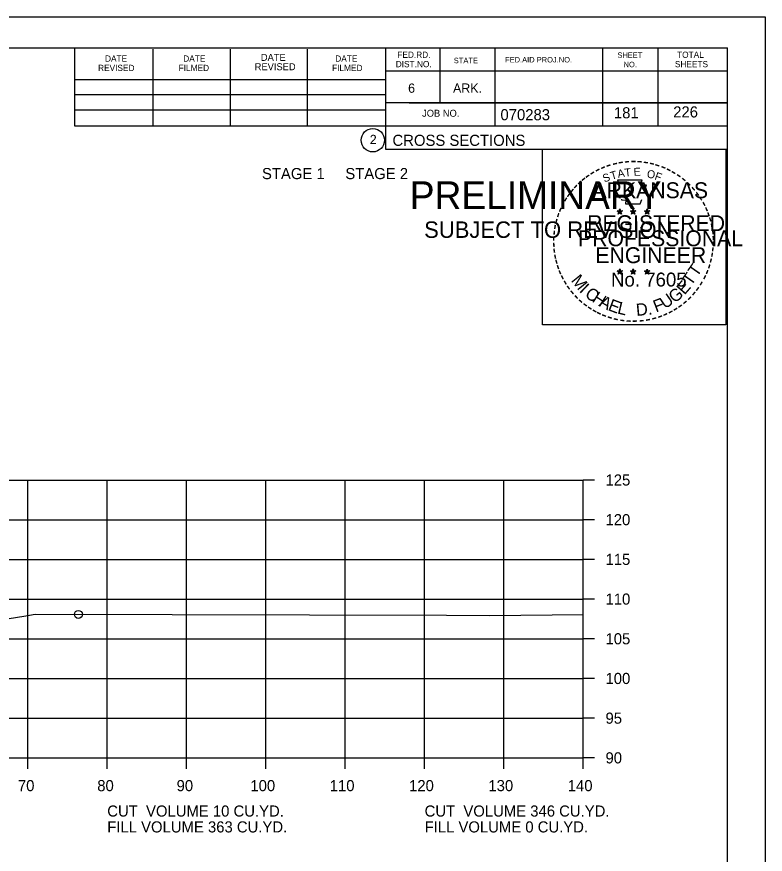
# Model space of a CAD drawing. Extents: x 1175611 to 1176402, y -433344 to -416213.
# Drawn here: x 1175849.6 to 1175943.9, y -425982.2 to -425876.7 of the extents above; entities that cross this region are included whole.
import ezdxf

# ---------------------------------------------------------------- set-up
doc = ezdxf.new("R2010")
doc.units = 0
for name, color, linetype in [('Default', 7, 'Continuous'), ('R_Axis', 7, 'Continuous'), ('R_Axis Annot', 7, 'Continuous'), ('R_Border', 7, 'Continuous'), ('R_Border Notes', 7, 'Continuous'), ('R_Border PE', 7, 'Continuous'), ('R_Border Prem', 7, 'Continuous'), ('R_Exist Surface', 7, 'Continuous'), ('R_Grid', 7, 'Continuous'), ('R_No Plot', 7, 'Continuous')]:
    doc.layers.add(name, color=color, linetype=linetype)

msp = doc.modelspace()

# ---------------------------------------------------------------- linework, layer by layer
at = {"layer": 'R_Axis'}
for p, q in [((1175920.97, -425970.06), (1175920.97, -425935.06)), ((1175922.37, -425935.06), (1175920.97, -425935.06)), ((1175922.37, -425940.06), (1175920.97, -425940.06)), ((1175922.37, -425945.06), (1175920.97, -425945.06)), ((1175922.37, -425950.06), (1175920.97, -425950.06)), ((1175922.37, -425955.06), (1175920.97, -425955.06)), ((1175922.37, -425960.06), (1175920.97, -425960.06)), ((1175922.37, -425965.06), (1175920.97, -425965.06)), ((1175640.97, -425970.06), (1175920.97, -425970.06)), ((1175850.97, -425971.46), (1175850.97, -425970.06)), ((1175860.97, -425971.46), (1175860.97, -425970.06)), ((1175870.97, -425971.46), (1175870.97, -425970.06)), ((1175880.97, -425971.46), (1175880.97, -425970.06)), ((1175890.97, -425971.46), (1175890.97, -425970.06)), ((1175900.97, -425971.46), (1175900.97, -425970.06)), ((1175910.97, -425971.46), (1175910.97, -425970.06)), ((1175920.97, -425971.46), (1175920.97, -425970.06)), ((1175922.37, -425970.06), (1175920.97, -425970.06))]:
    msp.add_line(p, q, dxfattribs=at)
at = {"layer": 'R_Border'}
for p, q in [((1175622.97, -425880.6), (1175939.15, -425880.6)), ((1175856.89, -425890.48), (1175856.89, -425880.6)), ((1175866.75, -425890.48), (1175866.75, -425880.8)), ((1175876.51, -425890.48), (1175876.51, -425880.8)), ((1175886.19, -425890.48), (1175886.19, -425880.8)), ((1175896.05, -425880.6), (1175896.05, -425893.4)), ((1175902.89, -425880.6), (1175902.89, -425887.54)), ((1175909.83, -425880.6), (1175909.83, -425890.48)), ((1175923.41, -425880.6), (1175923.41, -425890.48)), ((1175930.35, -425880.6), (1175930.35, -425890.48)), ((1175939.15, -426086.06), (1175939.15, -425880.6)), ((1175939.15, -425883.54), (1175896.05, -425883.54)), ((1175939.15, -425883.52), (1175939.15, -425883.52)), ((1175856.89, -425884.62), (1175896.05, -425884.62)), ((1175856.89, -425886.48), (1175896.05, -425886.48)), ((1175939.15, -425887.54), (1175896.05, -425887.54)), ((1175899.01, -425887.54), (1175939.15, -425887.54)), ((1175856.89, -425890.48), (1175856.89, -425888.42)), ((1175856.89, -425888.42), (1175896.05, -425888.42)), ((1175939.15, -425890.48), (1175856.89, -425890.48)), ((1175896.05, -425893.4), (1175939.15, -425893.4))]:
    msp.add_line(p, q, dxfattribs=at)
msp.add_circle((1175894.44, -425892.26), 1.47, dxfattribs=at)
at = {"layer": 'R_Border PE'}
for p, q in [((1175925.58, -425900.9), (1175925.54, -425901.15)), ((1175925.58, -425901.26), (1175925.58, -425900.9)), ((1175925.58, -425900.9), (1175925.63, -425901.15)), ((1175927.25, -425900.9), (1175927.21, -425901.15)), ((1175927.25, -425901.26), (1175927.25, -425900.9)), ((1175927.25, -425900.9), (1175927.3, -425901.15)), ((1175929.02, -425900.91), (1175928.98, -425901.16)), ((1175929.02, -425901.27), (1175929.02, -425900.91)), ((1175929.02, -425900.91), (1175929.07, -425901.16)), ((1175925.23, -425901.15), (1175925.58, -425901.26)), ((1175925.23, -425901.15), (1175925.49, -425901.2)), ((1175925.23, -425901.15), (1175925.47, -425901.27)), ((1175925.37, -425901.56), (1175925.58, -425901.26)), ((1175925.37, -425901.56), (1175925.49, -425901.32)), ((1175925.37, -425901.56), (1175925.58, -425901.34)), ((1175925.93, -425901.15), (1175925.58, -425901.26)), ((1175925.8, -425901.56), (1175925.58, -425901.26)), ((1175925.8, -425901.56), (1175925.58, -425901.35)), ((1175925.93, -425901.15), (1175925.64, -425901.2)), ((1175925.8, -425901.56), (1175925.66, -425901.27)), ((1175925.93, -425901.15), (1175925.73, -425901.25)), ((1175926.9, -425901.15), (1175927.25, -425901.26)), ((1175926.9, -425901.15), (1175927.16, -425901.2)), ((1175926.9, -425901.15), (1175927.14, -425901.27)), ((1175927.04, -425901.56), (1175927.25, -425901.26)), ((1175927.04, -425901.56), (1175927.16, -425901.32)), ((1175927.04, -425901.56), (1175927.25, -425901.34)), ((1175927.6, -425901.15), (1175927.25, -425901.26)), ((1175927.47, -425901.56), (1175927.25, -425901.26)), ((1175927.47, -425901.56), (1175927.25, -425901.35)), ((1175927.6, -425901.15), (1175927.31, -425901.2)), ((1175927.47, -425901.56), (1175927.33, -425901.27)), ((1175927.6, -425901.15), (1175927.4, -425901.25)), ((1175928.67, -425901.16), (1175929.02, -425901.27)), ((1175928.67, -425901.16), (1175928.92, -425901.21)), ((1175928.67, -425901.16), (1175928.91, -425901.29)), ((1175928.8, -425901.57), (1175929.02, -425901.27)), ((1175928.8, -425901.57), (1175928.93, -425901.33)), ((1175928.8, -425901.57), (1175929.02, -425901.35)), ((1175929.36, -425901.16), (1175929.02, -425901.27)), ((1175929.23, -425901.57), (1175929.02, -425901.27)), ((1175929.23, -425901.57), (1175929.02, -425901.36)), ((1175929.36, -425901.16), (1175929.08, -425901.21)), ((1175929.23, -425901.57), (1175929.09, -425901.28)), ((1175929.36, -425901.16), (1175929.16, -425901.27)), ((1175925.23, -425908.72), (1175925.58, -425908.84)), ((1175925.23, -425908.72), (1175925.48, -425908.77)), ((1175925.23, -425908.72), (1175925.47, -425908.85)), ((1175925.36, -425909.13), (1175925.58, -425908.84)), ((1175925.36, -425909.13), (1175925.49, -425908.89)), ((1175925.36, -425909.13), (1175925.58, -425908.92)), ((1175925.58, -425908.47), (1175925.54, -425908.72)), ((1175925.58, -425908.84), (1175925.58, -425908.47)), ((1175925.58, -425908.47), (1175925.63, -425908.72)), ((1175925.93, -425908.72), (1175925.58, -425908.84)), ((1175925.79, -425909.13), (1175925.58, -425908.84)), ((1175925.79, -425909.13), (1175925.58, -425908.92)), ((1175925.93, -425908.72), (1175925.64, -425908.77)), ((1175925.79, -425909.13), (1175925.66, -425908.84)), ((1175925.93, -425908.72), (1175925.72, -425908.83)), ((1175926.9, -425908.72), (1175927.25, -425908.84)), ((1175926.9, -425908.72), (1175927.15, -425908.77)), ((1175926.9, -425908.72), (1175927.14, -425908.85)), ((1175927.03, -425909.13), (1175927.25, -425908.84)), ((1175927.03, -425909.13), (1175927.16, -425908.89)), ((1175927.03, -425909.13), (1175927.25, -425908.92)), ((1175927.25, -425908.47), (1175927.21, -425908.72)), ((1175927.25, -425908.84), (1175927.25, -425908.47)), ((1175927.25, -425908.47), (1175927.3, -425908.72)), ((1175927.6, -425908.72), (1175927.25, -425908.84)), ((1175927.46, -425909.13), (1175927.25, -425908.84)), ((1175927.46, -425909.13), (1175927.25, -425908.92)), ((1175927.6, -425908.72), (1175927.31, -425908.77)), ((1175927.46, -425909.13), (1175927.32, -425908.84)), ((1175927.6, -425908.72), (1175927.39, -425908.83)), ((1175928.67, -425908.73), (1175929.02, -425908.85)), ((1175928.67, -425908.73), (1175928.92, -425908.78)), ((1175928.67, -425908.73), (1175928.9, -425908.86)), ((1175928.8, -425909.14), (1175929.02, -425908.85)), ((1175928.8, -425909.14), (1175928.93, -425908.9)), ((1175928.8, -425909.14), (1175929.01, -425908.93)), ((1175929.02, -425908.48), (1175928.97, -425908.73)), ((1175929.23, -425909.14), (1175929.01, -425908.93)), ((1175929.02, -425908.85), (1175929.02, -425908.48)), ((1175929.02, -425908.48), (1175929.06, -425908.73)), ((1175929.36, -425908.73), (1175929.02, -425908.85)), ((1175929.23, -425909.14), (1175929.02, -425908.85)), ((1175929.36, -425908.73), (1175929.08, -425908.78)), ((1175929.23, -425909.14), (1175929.09, -425908.85)), ((1175929.36, -425908.73), (1175929.16, -425908.84))]:
    msp.add_line(p, q, dxfattribs=at)
for points in [[(1175925.28, -425897.27), (1175925.54, -425898.1)], [(1175928.79, -425898.2), (1175928.93, -425897.91), (1175928.24, -425897.94), (1175928.39, -425897.27), (1175925.28, -425897.27)], [(1175925.77, -425899.7), (1175925.77, -425899.78), (1175926.33, -425899.8), (1175926.28, -425900.28), (1175928.15, -425900.28), (1175928.35, -425899.74)], [(1175925.58, -425900.9), (1175925.8, -425901.56), (1175925.23, -425901.15), (1175925.93, -425901.15), (1175925.37, -425901.56), (1175925.58, -425900.9)], [(1175927.25, -425900.9), (1175927.47, -425901.56), (1175926.9, -425901.15), (1175927.6, -425901.15), (1175927.04, -425901.56), (1175927.25, -425900.9)], [(1175929.02, -425900.91), (1175929.23, -425901.57), (1175928.67, -425901.16), (1175929.36, -425901.16), (1175928.8, -425901.57), (1175929.02, -425900.91)], [(1175925.58, -425908.47), (1175925.79, -425909.13), (1175925.23, -425908.72), (1175925.93, -425908.72), (1175925.36, -425909.13), (1175925.58, -425908.47)], [(1175927.25, -425908.47), (1175927.46, -425909.13), (1175926.9, -425908.72), (1175927.6, -425908.72), (1175927.03, -425909.13), (1175927.25, -425908.47)], [(1175929.02, -425908.48), (1175929.23, -425909.14), (1175928.67, -425908.73), (1175929.36, -425908.73), (1175928.8, -425909.14), (1175929.02, -425908.48)]]:
    msp.add_lwpolyline(points, dxfattribs=at)
for centre, radius in [((1175925.58, -425901.26), 0.172), ((1175925.58, -425901.26), 0.145), ((1175925.58, -425901.26), 0.116), ((1175925.58, -425901.26), 0.0991), ((1175925.58, -425901.26), 0.0747), ((1175925.58, -425901.26), 0.0495), ((1175925.58, -425901.26), 0.0296), ((1175927.25, -425901.26), 0.172), ((1175927.25, -425901.26), 0.145), ((1175927.25, -425901.26), 0.116), ((1175927.25, -425901.26), 0.0991), ((1175927.25, -425901.26), 0.0747), ((1175927.25, -425901.26), 0.0495), ((1175927.25, -425901.26), 0.0296), ((1175929.02, -425901.28), 0.172), ((1175929.02, -425901.28), 0.145), ((1175929.02, -425901.28), 0.116), ((1175929.02, -425901.28), 0.0991), ((1175929.02, -425901.28), 0.0747), ((1175929.02, -425901.28), 0.0495), ((1175929.02, -425901.28), 0.0296), ((1175925.58, -425908.84), 0.172), ((1175925.58, -425908.84), 0.145), ((1175925.58, -425908.84), 0.116), ((1175925.58, -425908.84), 0.0991), ((1175925.58, -425908.84), 0.0747), ((1175925.58, -425908.84), 0.0495), ((1175925.58, -425908.84), 0.0296), ((1175927.25, -425908.84), 0.172), ((1175927.25, -425908.84), 0.145), ((1175927.25, -425908.84), 0.116), ((1175927.25, -425908.84), 0.0991), ((1175927.25, -425908.84), 0.0747), ((1175927.25, -425908.84), 0.0495), ((1175927.25, -425908.84), 0.0296), ((1175929.01, -425908.85), 0.172), ((1175929.01, -425908.85), 0.145), ((1175929.01, -425908.85), 0.116), ((1175929.01, -425908.85), 0.0991), ((1175929.01, -425908.85), 0.0747), ((1175929.01, -425908.85), 0.0495), ((1175929.01, -425908.85), 0.0296)]:
    msp.add_circle(centre, radius, dxfattribs=at)
at = {"layer": 'R_Exist Surface'}
msp.add_lwpolyline([(1175844.12, -425953.2), (1175850.7, -425952.16), (1175851.9, -425951.98), (1175903.74, -425952.08), (1175909.17, -425952.11), (1175920.97, -425951.99)], dxfattribs=at)
at = {"layer": 'R_Grid'}
for p, q in [((1175640.97, -425935.06), (1175920.97, -425935.06)), ((1175850.97, -425970.06), (1175850.97, -425935.06)), ((1175860.97, -425970.06), (1175860.97, -425935.06)), ((1175870.97, -425970.06), (1175870.97, -425935.06)), ((1175880.97, -425970.06), (1175880.97, -425935.06)), ((1175890.97, -425970.06), (1175890.97, -425935.06)), ((1175900.97, -425970.06), (1175900.97, -425935.06)), ((1175910.97, -425970.06), (1175910.97, -425935.06)), ((1175920.97, -425970.06), (1175920.97, -425935.06)), ((1175640.97, -425940.06), (1175920.97, -425940.06)), ((1175640.97, -425945.06), (1175920.97, -425945.06)), ((1175640.97, -425950.06), (1175920.97, -425950.06)), ((1175640.97, -425955.06), (1175920.97, -425955.06)), ((1175640.97, -425960.06), (1175920.97, -425960.06)), ((1175640.97, -425965.06), (1175920.97, -425965.06)), ((1175640.97, -425970.06), (1175920.97, -425970.06))]:
    msp.add_line(p, q, dxfattribs=at)
at = {"layer": 'R_No Plot'}
msp.add_line((1175610.57, -425876.7), (1175943.91, -425876.7), dxfattribs=at)
for points in [[(1175610.57, -425876.7), (1175943.91, -425876.7), (1175943.91, -426090.04), (1175610.57, -426090.04)], [(1175915.82, -425893.37), (1175938.92, -425893.37), (1175938.92, -425915.52), (1175915.82, -425915.52)]]:
    msp.add_lwpolyline(points, close=True, dxfattribs=at)
msp.add_circle((1175857.33, -425951.99), 0.5, dxfattribs=at)

# ---------------------------------------------------------------- texts
at = {"layer": 'Default'}
for s, p in [('STAGE 1     STAGE 2', (1175880.47, -425897.16)), ('CUT  VOLUME 10 CU.YD.', (1175860.97, -425977.46)), ('CUT  VOLUME 346 CU.YD.', (1175900.97, -425977.46)), ('FILL VOLUME 363 CU.YD.', (1175860.97, -425979.46)), ('FILL VOLUME 0 CU.YD.', (1175900.97, -425979.46))]:
    msp.add_text(s, height=1.4, dxfattribs=at).set_placement(p)
at = {"layer": 'R_Axis Annot'}
for s, p in [('125', (1175923.77, -425935.76)), ('120', (1175923.77, -425940.76)), ('115', (1175923.77, -425945.76)), ('110', (1175923.77, -425950.76)), ('105', (1175923.77, -425955.76)), ('100', (1175923.77, -425960.76)), ('95', (1175923.77, -425965.76)), ('90', (1175923.77, -425970.76)), ('70', (1175849.71, -425974.26)), ('80', (1175859.71, -425974.26)), ('90', (1175869.71, -425974.26)), ('100', (1175879.01, -425974.26)), ('110', (1175889.01, -425974.26)), ('120', (1175899.01, -425974.26)), ('130', (1175909.01, -425974.26)), ('140', (1175919.01, -425974.26))]:
    msp.add_text(s, height=1.4, dxfattribs=at).set_placement(p)
at = {"layer": 'R_Border'}
for s, height, p in [('DATE', 0.782, (1175860.69, -425882.36)), ('DATE', 0.782, (1175870.55, -425882.36)), ('DATE', 0.879, (1175880.33, -425882.26)), ('DATE', 0.782, (1175889.71, -425882.36)), ('FED.RD.', 0.782, (1175897.53, -425881.88)), ('STATE', 0.684, (1175904.65, -425882.56)), ('FED.AID PROJ.NO.', 0.684, (1175911.11, -425882.46)), ('SHEET', 0.684, (1175925.27, -425881.88)), ('TOTAL', 0.782, (1175932.79, -425881.88)), ('REVISED', 0.782, (1175859.81, -425883.54)), ('FILMED', 0.782, (1175869.97, -425883.54)), ('REVISED', 0.879, (1175879.55, -425883.44)), ('FILMED', 0.782, (1175889.31, -425883.54)), ('DIST.NO.', 0.782, (1175897.33, -425883.06)), ('NO.', 0.684, (1175926.05, -425883.06)), ('SHEETS', 0.782, (1175932.51, -425883.06)), ('6', 1.17, (1175898.89, -425886.28)), ('ARK.', 1.172, (1175904.55, -425886.28)), ('JOB NO.', 0.879, (1175900.65, -425889.3)), ('070283', 1.4, (1175910.53, -425889.74)), ('2', 1.17, (1175894.06, -425892.75)), ('CROSS SECTIONS', 1.4, (1175896.92, -425892.97))]:
    msp.add_text(s, height=height, rotation=360, dxfattribs=at).set_placement(p)
at = {"layer": 'R_Border Notes'}
for s, p in [('181', (1175924.83, -425889.5)), ('226', (1175932.3, -425889.39))]:
    msp.add_text(s, height=1.4, dxfattribs=at).set_placement(p)
at = {"layer": 'R_Border PE'}
for s, height, rotation, p in [('-', 1.6, 24.3072, (1175923.39, -425896.42)), ('-', 1.6, 19.1761, (1175924.02, -425896.15)), ('-', 1.6, 13.6301, (1175924.77, -425895.91)), ('-', 1.6, 10.2193, (1175925.45, -425895.74)), ('-', 1.6, 5.8968, (1175926.18, -425895.63)), ('-', 1.6, 0.1862, (1175926.95, -425895.56)), ('-', 1.6, 357.743, (1175927.67, -425895.57)), ('-', 1.6, 352.1617, (1175928.42, -425895.63)), ('-', 1.6, 347.2049, (1175929.14, -425895.74)), ('-', 1.6, 342.3362, (1175929.77, -425895.9)), ('-', 1.6, 337.8551, (1175930.51, -425896.12)), ('-', 1.6, 36.2317, (1175921.58, -425897.5)), ('-', 1.6, 34.0636, (1175922.16, -425897.1)), ('-', 1.6, 28.7918, (1175922.76, -425896.73)), ('S', 1, 21.594, (1175923.63, -425897.6)), ('T', 1, 16.4036, (1175924.54, -425897.26)), ('A', 1, 11.2132, (1175925.37, -425897.01)), ('T', 1, 6.0228, (1175926.22, -425896.85)), ('E', 1, 0.8323, (1175927.32, -425896.74)), ('O', 1, 350.4515, (1175928.93, -425896.95)), ('F', 1, 340.0707, (1175929.88, -425897.18)), ('-', 1.6, 334.1211, (1175931.14, -425896.39)), ('-', 1.6, 329.6409, (1175931.72, -425896.68)), ('-', 1.6, 325.8627, (1175932.36, -425897.04)), ('-', 1.6, 42.9622, (1175920.67, -425898.29)), ('-', 1.6, 38.9507, (1175921.1, -425897.88)), ('ARKANSAS', 2, 360, (1175922.13, -425899.56)), ('-', 1.6, 320.5297, (1175932.97, -425897.46)), ('-', 1.6, 315.5786, (1175933.57, -425897.95)), ('-', 1.6, 50.6142, (1175919.82, -425899.26)), ('-', 1.6, 48.423, (1175920.22, -425898.77)), ('-', 1.6, 309.8797, (1175934.14, -425898.5)), ('-', 1.6, 306.6522, (1175934.66, -425899.1)), ('-', 1.6, 58.0706, (1175919.08, -425900.35)), ('-', 1.6, 54.2325, (1175919.41, -425899.82)), ('-', 1.4, 303.6753, (1175935.15, -425899.67)), ('-', 1.6, 67.7743, (1175918.51, -425901.58)), ('-', 1.6, 62.8713, (1175918.77, -425900.96)), ('-', 1.6, 299.6684, (1175935.47, -425900.28)), ('-', 1.6, 294.6628, (1175935.79, -425900.89)), ('-', 1.6, 72.3945, (1175918.29, -425902.21)), ('REGISTERED', 2, 360, (1175921.45, -425903.71)), ('DWB', 0.01, 360, (1175925.57, -425901.27)), ('DWB', 0.01, 360, (1175927.24, -425901.27)), ('DWB', 0.01, 360, (1175929, -425901.28)), ('-', 1.6, 290.5728, (1175936.05, -425901.47)), ('-', 1.6, 285.1233, (1175936.28, -425902.05)), ('-', 1.6, 81.2013, (1175917.96, -425903.63)), ('-', 1.6, 75.461, (1175918.09, -425902.92)), ('-', 1.6, 280.5493, (1175936.48, -425902.79)), ('-', 1.6, 85.1863, (1175917.89, -425904.32)), ('PROFESSIONAL', 2, 360, (1175920.3, -425905.61)), ('-', 1.6, 276.5962, (1175936.65, -425903.56)), ('-', 1.6, 94.1959, (1175917.9, -425905.75)), ('-', 1.6, 89.0622, (1175917.86, -425905.02)), ('-', 1.6, 274.3301, (1175936.71, -425904.28)), ('-', 1.6, 269.9407, (1175936.74, -425904.91)), ('-', 1.6, 98.9479, (1175917.97, -425906.42)), ('ENGINEER', 2, 360, (1175922.49, -425907.74)), ('-', 1.6, 263.5172, (1175936.72, -425905.58)), ('-', 1.6, 101.7149, (1175918.1, -425907.15)), ('-', 1.6, 105.4578, (1175918.27, -425907.74)), ('-', 1.6, 255.7626, (1175936.54, -425906.91)), ('-', 1.6, 260.9953, (1175936.65, -425906.23)), ('-', 1.6, 109.0874, (1175918.48, -425908.38)), ('T', 1.54, 55.055, (1175935.3, -425909.57)), ('-', 1.6, 252.8681, (1175936.36, -425907.63)), ('-', 1.6, 114.0643, (1175918.73, -425908.97)), ('-', 1.6, 115.7289, (1175919.04, -425909.59)), ('M', 1.54, 308.9175, (1175919.35, -425909.95)), ('No. 7605', 1.757, 360, (1175924.46, -425910.69)), ('DWB', 0.01, 360, (1175925.56, -425908.84)), ('DWB', 0.01, 360, (1175927.23, -425908.84)), ('DWB', 0.01, 360, (1175929, -425908.85)), ('T', 1.54, 55.055, (1175934.57, -425910.69)), ('-', 1.6, 244.6197, (1175935.87, -425908.93)), ('-', 1.6, 247.8887, (1175936.14, -425908.3)), ('-', 1.6, 120.4471, (1175919.4, -425910.18)), ('I', 1.54, 316.4636, (1175920.39, -425911.27)), ('E', 1.54, 48.7313, (1175933.72, -425911.82)), ('-', 1.6, 239.0712, (1175935.48, -425909.68)), ('-', 1.6, 125.8934, (1175919.8, -425910.74)), ('-', 1.6, 130.7181, (1175920.26, -425911.29)), ('C', 1.54, 324.0197, (1175921.06, -425911.89)), ('H', 1.54, 327.5342, (1175921.97, -425912.54)), ('G', 1.54, 38.2173, (1175932.47, -425912.84)), ('-', 1.6, 231.2538, (1175934.65, -425910.9)), ('-', 1.6, 233.8452, (1175935.08, -425910.34)), ('-', 1.6, 134.2238, (1175920.78, -425911.83)), ('-', 1.6, 138.9338, (1175921.3, -425912.3)), ('A', 1.54, 332.5513, (1175922.83, -425913.08)), ('E', 1.54, 339.2068, (1175923.99, -425913.64)), ('F', 1.54, 20.8202, (1175930.13, -425913.97)), ('U', 1.54, 34.4052, (1175931.27, -425913.57)), ('-', 1.6, 221.0851, (1175933.65, -425911.98)), ('-', 1.6, 225.7653, (1175934.17, -425911.47)), ('-', 1.6, 144.6463, (1175921.86, -425912.7)), ('-', 1.6, 148.0898, (1175922.42, -425913.07)), ('-', 1.6, 151.5704, (1175923, -425913.4)), ('L', 1.54, 346.2929, (1175925.18, -425914.07)), ('D.', 1.54, 5.2602, (1175927.68, -425914.4)), ('-', 1.6, 212.2491, (1175932.56, -425912.83)), ('-', 1.6, 215.7363, (1175933.1, -425912.45)), ('-', 1.6, 154.6002, (1175923.52, -425913.65)), ('-', 1.6, 158.5612, (1175924.15, -425913.9)), ('-', 1.6, 162.7983, (1175924.83, -425914.11)), ('-', 1.6, 167.5555, (1175925.55, -425914.28)), ('-', 1.6, 195.4743, (1175930.09, -425914.01)), ('-', 1.6, 200.7184, (1175930.76, -425913.77)), ('-', 1.6, 204.2516, (1175931.38, -425913.5)), ('-', 1.6, 207.3568, (1175932.01, -425913.18)), ('-', 1.6, 173.1155, (1175926.32, -425914.39)), ('-', 1.6, 176.5183, (1175927.07, -425914.44)), ('-', 1.6, 181.5918, (1175927.81, -425914.42)), ('-', 1.6, 185.8167, (1175928.62, -425914.35)), ('-', 1.6, 191.2858, (1175929.36, -425914.21))]:
    msp.add_text(s, height=height, rotation=rotation, dxfattribs=at).set_placement(p)
at = {"layer": 'R_Border Prem'}
for s, height, p in [('PRELIMINARY', 3.5, (1175899.1, -425900.94)), ('DWB', 0.01, (1175899.85, -425899.09)), ('SUBJECT TO REVISION', 2.0751, (1175900.91, -425904.56))]:
    msp.add_text(s, height=height, rotation=360, dxfattribs=at).set_placement(p)

doc.saveas('drawing.dxf')
